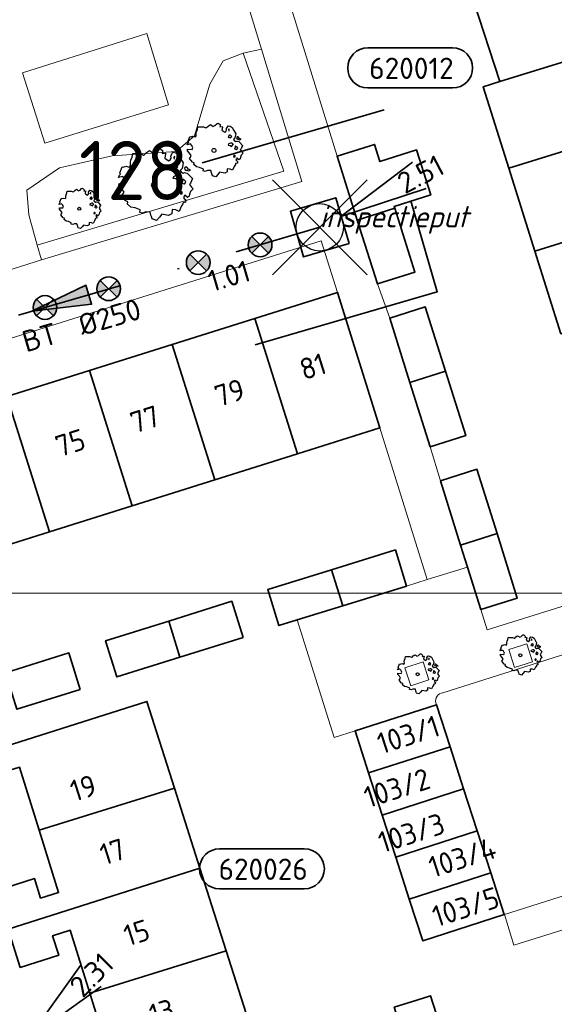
# Model space of a CAD drawing. Header units: metres. Extents: x 152391 to 157968, y 462336 to 467280.
# Tile 659 of 736: x 156840 to 156873, y 464682 to 464745. Entities that reach past the tile are written whole.
import ezdxf
from ezdxf.enums import TextEntityAlignment as Align

# ---------------------------------------------------------------- set-up
doc = ezdxf.new("R2010")
doc.units = ezdxf.units.M
doc.header["$LTSCALE"] = 0.75
doc.header["$PDMODE"] = 3
doc.header["$PDSIZE"] = 3
doc.linetypes.add('RI-VWA_BETON', pattern=[19, 9, -5, 0, -5])
doc.layers.get('0').update_dxf_attribs({"lineweight": 25})
doc.layers.get('defpoints').update_dxf_attribs({"lineweight": 25})
for name, color, linetype, lineweight in [('B-GV-GR-BOOM-S', 252, 'Continuous', 25), ('B-WE-GR-BEPLANTING_CULTUUR_HEESTERS-GV', 251, 'Continuous', 18), ('B-WE-GR-GROENVOORZIENING-GV', 251, 'Continuous', 18), ('B-WE-GR-HAAG-GV', 251, 'Continuous', 13), ('B-WE-OG-BEBOUWING-GV', 6, 'Continuous', 35), ('B-WE-OG-BEBOUWING-T18', 1, 'Continuous', 18), ('B-WE-OG-TERREIN_CULTUURSCHEIDING-GV', 251, 'Continuous', 18), ('B-WE-VH-VERHARDING_BETONSTRAATSTEEN-GV', 251, 'Continuous', 18), ('B-WE-VH-VERHARDING_TEGEL-GV', 251, 'Continuous', 18), ('N-OI-RI-T50', 130, 'Continuous', 50), ('N-OI-RI-VWA_PUTNUMMER-S @ 0.75', 36, 'Continuous', 35), ('N-OI-RI-VWA_RIOOLPUT_INSPECTIEPUT-S', 36, 'Continuous', 35), ('N-OI-RI-VWA_STROOMRICHTING-S @ 0.75', 36, 'Continuous', 35), ('N-OI-RI-VWA_TRANSPORTLEIDING_BETON_250-G', 36, 'RI-VWA_BETON', 35), ('N-RO-KG-GRENS_WERK-G', 7, 'XX-WERKGRENS', 35)]:
    doc.layers.add(name, color=color, linetype=linetype, lineweight=lineweight)
doc.layers.add('inspectieput', color=7, linetype='Continuous', plot=False)
doc.layers.add('N-OI-RI-VRIJVERVAL_HULPSTUK-S', color=210, linetype='Continuous', lineweight=35, plot=False)
doc.layers.add('X-XX-AL-TEKENBLAD_HULPLIJN-G', color=7, linetype='Continuous', lineweight=18, plot=False)
doc.styles.add('NLCS-ISO', font='isocpeur.ttf')
doc.styles.add('NLCS-ISO-M750-T18', font='NLCS-ISO.ttf', dxfattribs={"height": 1.35})
doc.styles.add('NLCS-ISO-M750-T18_CURSIEF', font='NLCS-ISO.ttf', dxfattribs={"oblique": 15, "height": 1.35})
doc.styles.add('NLCS-ISO-M750-T50', font='NLCS-ISO.ttf', dxfattribs={"height": 3.75})
doc.linetypes.add('XX-WERKGRENS', pattern='A,0,[137,NLCS.SHX,S=0.1,R=0,X=-1.1,Y=-1.35],-6', length=6)

# ---------------------------------------------------------------- blocks, each defined once
blk = doc.blocks.new('*U72')
at = {"ltscale": 0.1}
blk.add_hatch(color=256, dxfattribs=at).paths.add_polyline_path([(-2.5, 0), (2.5, -0.833), (2.5, 0.833)])
at = {"ltscale": 0.1, "flags": 128}
blk.add_lwpolyline([(-2.5, 0), (2.5, -0.833), (2.5, 0.833)], close=True, dxfattribs=at)
at = {"ltscale": 0.1, "style": 'NLCS-ISO'}
for tag, p in [('BOBL', (-13.476, -3.24)), ('MAT', (-1, -3.74))]:
    blk.add_attdef(tag, text='', height=1.8, dxfattribs=at).set_placement(p, align=Align.BOTTOM_RIGHT)
for tag, p in [('DIA', (1, -3.74)), ('BOBR', (12.53, -3.239))]:
    blk.add_attdef(tag, text='', height=1.8, dxfattribs=at).set_placement(p, align=Align.BOTTOM_LEFT)
at = {"layer": 'defpoints', "ltscale": 0.1, "style": 'NLCS-ISO', "flags": 1}
blk.add_attdef('JVA', text='', height=1.8, dxfattribs=at).set_placement((0, -1), align=Align.TOP_CENTER)
blk = doc.blocks.new('*U387')
for q in [(5.834, 7.601), (7.601, 5.834)]:
    blk.add_line((1.414, 1.414), q)
blk.add_lwpolyline([(24.74, 17.466), (17.582, 17.466, 1), (17.582, 14.081), (24.74, 14.081, 1)], format="xyb", close=True)
at = {"ltscale": 0.1, "style": 'NLCS-ISO'}
blk.add_attdef('PUTNR', text='', height=1.8, dxfattribs=at).set_placement((21.263, 15.741), align=Align.MIDDLE_CENTER)
blk.add_attdef('PUTHGT', text='', height=1.8, rotation=45, dxfattribs=at).set_placement((5.388, 5.428), align=Align.MIDDLE_LEFT)
blk = doc.blocks.new('B-SRI-PUT_VWA-SO')
at = {"flags": 128}
blk.add_lwpolyline([(-2, 2), (2, 2), (2, -2), (-2, -2)], close=True, dxfattribs=at)
at = {"lineweight": -3, "flags": 128}
blk.add_lwpolyline([(2, -2), (2, 2), (-2, 2), (-2, -2)], close=True, dxfattribs=at)
at = {"lineweight": -3}
blk.add_circle((0, 0), 2, dxfattribs=at)
blk = doc.blocks.new('*U388')
for q in [(7.843, 5.504), (9, 3.288)]:
    blk.add_line((1.773, 0.925), q)
blk.add_lwpolyline([(11.217, 15.156), (4.059, 15.156, 1), (4.059, 11.772), (11.217, 11.772, 1)], format="xyb", close=True)
at = {"ltscale": 0.1, "style": 'NLCS-ISO'}
blk.add_attdef('PUTNR', text='', height=1.8, dxfattribs=at).set_placement((7.741, 13.432), align=Align.MIDDLE_CENTER)
blk.add_attdef('PUTHGT', text='', height=1.8, rotation=27.56279, dxfattribs=at).set_placement((6.767, 3.564), align=Align.MIDDLE_LEFT)
blk = doc.blocks.new('SRI-HULP')
h = blk.add_hatch(color=256)
h.dxf.hatch_style = 1
h.paths.add_polyline_path([(-0.707, 0.707, 0.198912), (-1, 0, 0.198912), (-0.707, -0.707), (0, 0)])
h = blk.add_hatch(color=256)
h.dxf.hatch_style = 1
h.paths.add_polyline_path([(1, 0, 0.198912), (0.707, 0.707), (0, 0), (0.707, -0.707, 0.198912)])
for p, q in [((-0.707, 0.707), (0.707, -0.707)), ((-0.707, -0.707), (0.707, 0.707))]:
    blk.add_line(p, q)
blk.add_circle((0, 0), 1)
blk = doc.blocks.new('ACMAP_ANN_TEMPLATE_type knoop')
at = {"layer": 'defpoints', "style": 'NLCS-ISO-M750-T18_CURSIEF', "oblique": 15}
blk.add_attdef('type_knoop', (0, 0), '', height=1.35, dxfattribs=at)
blk = doc.blocks.new('SGR-BOOM_21_30')
at = {"linetype": 'Continuous'}
for p, q in [((-1.109, 1.187), (-1.051, 1.335)), ((-1.051, 1.335), (-1.016, 1.499)), ((-1.016, 1.499), (-0.668, 1.499)), ((-0.668, 1.499), (-0.516, 1.433)), ((-0.516, 1.433), (-0.47, 1.45)), ((-0.47, 1.45), (-0.365, 1.548)), ((-0.365, 1.548), (-0.226, 1.647)), ((-0.226, 1.647), (-0.133, 1.581)), ((-0.133, 1.581), (-0.063, 1.515)), ((-0.063, 1.515), (0.065, 1.581)), ((0.065, 1.581), (0.205, 1.712)), ((0.205, 1.712), (0.263, 1.729)), ((0.263, 1.729), (0.333, 1.696)), ((0.333, 1.696), (0.391, 1.647)), ((0.402, 1.532), (0.379, 1.499)), ((0.379, 1.499), (0.53, 1.515)), ((0.391, 1.647), (0.402, 1.532)), ((0.542, 1.483), (0.507, 1.285)), ((0.507, 1.285), (0.565, 1.236)), ((0.53, 1.515), (0.542, 1.483)), ((0.751, 1.203), (0.798, 1.285)), ((0.786, 1.4), (0.891, 1.565)), ((0.798, 1.285), (0.786, 1.4)), ((0.891, 1.565), (1.019, 1.532)), ((0.972, 1.368), (0.926, 1.335)), ((0.926, 1.335), (0.949, 1.253)), ((0.949, 1.253), (0.961, 1.236)), ((0.961, 1.269), (0.972, 1.368)), ((1.019, 1.532), (1.158, 1.45)), ((1.158, 1.45), (1.251, 1.269)), ((1.251, 1.269), (1.379, 1.055)), ((-1.633, 0.579), (-1.528, 0.875)), ((-1.528, 0.875), (-1.458, 0.858)), ((-1.458, 0.858), (-1.342, 0.908)), ((-1.342, 0.908), (-1.179, 0.858)), ((-1.179, 0.858), (-1.121, 0.924)), ((-1.133, 1.088), (-1.109, 1.187)), ((-1.121, 0.924), (-1.133, 1.088)), ((0.565, 1.236), (0.693, 1.154)), ((0.693, 1.154), (0.751, 1.203)), ((0.937, 0.908), (0.891, 0.875)), ((0.891, 0.875), (0.926, 0.825)), ((0.926, 0.825), (0.984, 0.842)), ((0.972, 0.973), (0.937, 0.908)), ((1.03, 0.973), (0.972, 0.973)), ((0.984, 0.842), (1.03, 0.776)), ((1.077, 0.94), (1.03, 0.973)), ((1.03, 0.776), (1.077, 0.842)), ((1.124, 0.875), (1.077, 0.94)), ((1.077, 0.842), (1.124, 0.875)), ((1.321, 0.793), (1.228, 0.694)), ((1.228, 0.694), (1.275, 0.628)), ((1.275, 0.628), (1.379, 0.563)), ((1.379, 1.055), (1.321, 0.793)), ((1.472, 0.858), (1.438, 0.809)), ((1.438, 0.809), (1.461, 0.743)), ((1.461, 0.743), (1.531, 0.694)), ((1.542, 0.858), (1.472, 0.858)), ((1.531, 0.727), (1.635, 0.678)), ((1.531, 0.694), (1.542, 0.727)), ((1.624, 0.76), (1.542, 0.858)), ((1.728, 0.71), (1.624, 0.76)), ((1.635, 0.678), (1.728, 0.71)), ((-1.703, 0.365), (-1.656, 0.48)), ((-1.493, 0.415), (-1.703, 0.365)), ((-1.679, -0.029), (-1.668, 0.086)), ((-1.668, 0.086), (-1.389, 0.07)), ((-1.656, 0.48), (-1.598, 0.53)), ((-1.598, 0.53), (-1.633, 0.579)), ((-1.423, 0.333), (-1.493, 0.415)), ((-1.33, 0.185), (-1.423, 0.333)), ((-1.389, 0.07), (-1.33, 0.185)), ((0.926, 0.415), (0.891, 0.333)), ((0.891, 0.333), (1.03, 0.316)), ((1.054, 0.464), (0.926, 0.415)), ((1.03, 0.316), (1.112, 0.251)), ((1.112, 0.464), (1.054, 0.464)), ((1.217, 0.398), (1.112, 0.464)), ((1.112, 0.251), (1.205, 0.365)), ((1.205, 0.365), (1.24, 0.415)), ((1.344, 0.185), (1.31, 0.103)), ((1.434, 0.049), (1.31, 0.103)), ((1.356, 0.3), (1.344, 0.234)), ((1.344, 0.234), (1.344, 0.185)), ((1.426, 0.234), (1.356, 0.3)), ((1.379, 0.563), (1.438, 0.595)), ((1.472, 0.201), (1.426, 0.234)), ((1.434, 0.049), (1.507, 0.136)), ((1.438, 0.595), (1.565, 0.563)), ((1.507, 0.136), (1.472, 0.201)), ((1.565, 0.563), (1.635, 0.513)), ((1.635, 0.513), (1.81, 0.316)), ((1.717, 0.103), (1.67, 0.037)), ((1.67, 0.037), (1.763, -0.094)), ((1.81, 0.316), (1.717, 0.103)), ((-1.54, -0.177), (-1.679, -0.029)), ((-1.551, -0.505), (-1.493, -0.423)), ((-1.354, -0.752), (-1.551, -0.505)), ((-1.435, -0.324), (-1.54, -0.177)), ((-1.493, -0.423), (-1.435, -0.324)), ((1.286, -0.292), (1.24, -0.357)), ((1.24, -0.357), (1.251, -0.423)), ((1.263, -0.423), (1.333, -0.407)), ((1.333, -0.341), (1.286, -0.292)), ((1.333, -0.407), (1.333, -0.341)), ((1.461, -0.472), (1.391, -0.587)), ((1.391, -0.587), (1.426, -0.637)), ((1.577, -0.587), (1.461, -0.472)), ((1.658, -0.522), (1.577, -0.587)), ((1.682, -0.423), (1.658, -0.522)), ((1.717, -0.308), (1.682, -0.423)), ((1.845, -0.177), (1.717, -0.308)), ((1.763, -0.094), (1.845, -0.177)), ((-1.249, -0.784), (-1.354, -0.752)), ((-1.272, -0.899), (-1.249, -0.784)), ((-1.109, -1.047), (-1.272, -0.899)), ((-0.912, -1.08), (-1.109, -1.047)), ((-0.668, -1.179), (-0.912, -1.08)), ((-0.679, -1.294), (-0.668, -1.179)), ((0.844, -1.162), (0.833, -1.359)), ((1.03, -1.179), (0.844, -1.162)), ((1.182, -1.244), (1.03, -1.179)), ((1.286, -1.014), (1.182, -1.244)), ((1.356, -0.883), (1.286, -1.014)), ((1.368, -0.834), (1.356, -0.883)), ((1.484, -0.801), (1.368, -0.834)), ((1.426, -0.637), (1.496, -0.702)), ((1.496, -0.702), (1.484, -0.801)), ((-0.551, -1.326), (-0.679, -1.294)), ((-0.4, -1.261), (-0.551, -1.326)), ((-0.191, -1.277), (-0.4, -1.261)), ((-0.156, -1.425), (-0.191, -1.277)), ((-0.133, -1.491), (-0.156, -1.425)), ((-0.098, -1.606), (-0.133, -1.491)), ((0.112, -1.671), (-0.098, -1.606)), ((0.251, -1.524), (0.112, -1.671)), ((0.356, -1.376), (0.251, -1.524)), ((0.682, -1.441), (0.356, -1.376)), ((0.833, -1.359), (0.682, -1.441))]:
    blk.add_line(p, q, dxfattribs=at)
blk.add_circle((0, 0), 0.126, dxfattribs=at)
blk = doc.blocks.new('SGR-BOOM_31_50')
at = {"linetype": 'Continuous'}
for p, q in [((-1.402, 1.78), (-1.355, 1.999)), ((-1.355, 1.999), (-0.89, 1.999)), ((-0.89, 1.999), (-0.688, 1.911)), ((-0.688, 1.911), (-0.626, 1.933)), ((-0.626, 1.933), (-0.487, 2.064)), ((-0.487, 2.064), (-0.301, 2.196)), ((-0.301, 2.196), (-0.177, 2.108)), ((-0.177, 2.108), (-0.084, 2.02)), ((-0.084, 2.02), (0.087, 2.108)), ((0.087, 2.108), (0.273, 2.283)), ((0.273, 2.283), (0.351, 2.305)), ((0.351, 2.305), (0.444, 2.261)), ((0.444, 2.261), (0.521, 2.196)), ((0.537, 2.042), (0.506, 1.999)), ((0.506, 1.999), (0.707, 2.02)), ((0.521, 2.196), (0.537, 2.042)), ((0.723, 1.977), (0.676, 1.714)), ((0.707, 2.02), (0.723, 1.977)), ((1.048, 1.867), (1.188, 2.086)), ((1.188, 2.086), (1.358, 2.042)), ((1.358, 2.042), (1.545, 1.933)), ((1.545, 1.933), (1.669, 1.692)), ((-1.51, 1.451), (-1.479, 1.582)), ((-1.495, 1.232), (-1.51, 1.451)), ((-1.479, 1.582), (-1.402, 1.78)), ((0.676, 1.714), (0.754, 1.648)), ((0.754, 1.648), (0.924, 1.539)), ((0.924, 1.539), (1.002, 1.604)), ((1.002, 1.604), (1.064, 1.714)), ((1.064, 1.714), (1.048, 1.867)), ((1.296, 1.823), (1.234, 1.78)), ((1.234, 1.78), (1.265, 1.67)), ((1.296, 1.298), (1.25, 1.21)), ((1.265, 1.67), (1.281, 1.648)), ((1.281, 1.692), (1.296, 1.823)), ((1.374, 1.298), (1.296, 1.298)), ((1.436, 1.254), (1.374, 1.298)), ((1.498, 1.166), (1.436, 1.254)), ((1.669, 1.692), (1.839, 1.407)), ((1.839, 1.407), (1.762, 1.057)), ((-2.27, 0.487), (-2.208, 0.641)), ((-2.208, 0.641), (-2.131, 0.706)), ((-2.177, 0.772), (-2.038, 1.166)), ((-2.131, 0.706), (-2.177, 0.772)), ((-2.038, 1.166), (-1.944, 1.144)), ((-1.944, 1.144), (-1.789, 1.21)), ((-1.789, 1.21), (-1.572, 1.144)), ((-1.572, 1.144), (-1.495, 1.232)), ((1.25, 1.21), (1.188, 1.166)), ((1.188, 1.166), (1.234, 1.101)), ((1.234, 1.101), (1.312, 1.122)), ((1.312, 1.122), (1.374, 1.035)), ((1.374, 1.035), (1.436, 1.122)), ((1.436, 1.122), (1.498, 1.166)), ((1.762, 1.057), (1.638, 0.925)), ((1.638, 0.925), (1.7, 0.838)), ((1.7, 0.838), (1.839, 0.75)), ((1.839, 0.75), (1.917, 0.794)), ((1.963, 1.144), (1.917, 1.079)), ((1.917, 1.079), (1.948, 0.991)), ((1.917, 0.794), (2.087, 0.75)), ((1.948, 0.991), (2.041, 0.925)), ((2.056, 1.144), (1.963, 1.144)), ((2.041, 0.969), (2.18, 0.903)), ((2.041, 0.925), (2.056, 0.969)), ((2.165, 1.013), (2.056, 1.144)), ((2.087, 0.75), (2.18, 0.684)), ((2.304, 0.947), (2.165, 1.013)), ((2.18, 0.903), (2.304, 0.947)), ((2.18, 0.684), (2.413, 0.422)), ((-1.991, 0.553), (-2.27, 0.487)), ((-2.239, -0.038), (-2.224, 0.115)), ((-2.224, 0.115), (-1.851, 0.093)), ((-1.898, 0.444), (-1.991, 0.553)), ((-1.774, 0.246), (-1.898, 0.444)), ((-1.851, 0.093), (-1.774, 0.246)), ((1.234, 0.553), (1.188, 0.444)), ((1.188, 0.444), (1.374, 0.422)), ((1.405, 0.619), (1.234, 0.553)), ((1.374, 0.422), (1.483, 0.334)), ((1.483, 0.619), (1.405, 0.619)), ((1.622, 0.531), (1.483, 0.619)), ((1.483, 0.334), (1.607, 0.487)), ((1.607, 0.487), (1.653, 0.553)), ((1.793, 0.246), (1.746, 0.137)), ((1.911, 0.065), (1.746, 0.137)), ((1.808, 0.4), (1.793, 0.312)), ((1.793, 0.312), (1.793, 0.246)), ((1.901, 0.312), (1.808, 0.4)), ((1.963, 0.268), (1.901, 0.312)), ((1.911, 0.065), (2.01, 0.181)), ((2.01, 0.181), (1.963, 0.268)), ((2.289, 0.137), (2.227, 0.049)), ((2.227, 0.049), (2.351, -0.126)), ((2.413, 0.422), (2.289, 0.137)), ((-2.053, -0.235), (-2.239, -0.038)), ((-2.069, -0.673), (-1.991, -0.564)), ((-1.913, -0.433), (-2.053, -0.235)), ((-1.991, -0.564), (-1.913, -0.433)), ((1.715, -0.389), (1.653, -0.476)), ((1.653, -0.476), (1.669, -0.564)), ((1.684, -0.564), (1.777, -0.542)), ((1.777, -0.454), (1.715, -0.389)), ((1.777, -0.542), (1.777, -0.454)), ((2.242, -0.564), (2.211, -0.695)), ((2.289, -0.411), (2.242, -0.564)), ((2.459, -0.235), (2.289, -0.411)), ((2.351, -0.126), (2.459, -0.235)), ((-1.805, -1.002), (-2.069, -0.673)), ((-1.665, -1.046), (-1.805, -1.002)), ((-1.696, -1.199), (-1.665, -1.046)), ((-1.479, -1.396), (-1.696, -1.199)), ((1.808, -1.177), (1.715, -1.352)), ((1.824, -1.112), (1.808, -1.177)), ((1.979, -1.068), (1.824, -1.112)), ((1.948, -0.63), (1.855, -0.783)), ((1.855, -0.783), (1.901, -0.849)), ((1.901, -0.849), (1.994, -0.936)), ((2.103, -0.783), (1.948, -0.63)), ((1.994, -0.936), (1.979, -1.068)), ((2.211, -0.695), (2.103, -0.783)), ((-1.216, -1.44), (-1.479, -1.396)), ((-0.89, -1.571), (-1.216, -1.44)), ((-0.906, -1.725), (-0.89, -1.571)), ((-0.735, -1.769), (-0.906, -1.725)), ((-0.533, -1.681), (-0.735, -1.769)), ((-0.254, -1.703), (-0.533, -1.681)), ((-0.208, -1.9), (-0.254, -1.703)), ((0.475, -1.834), (0.335, -2.031)), ((0.909, -1.922), (0.475, -1.834)), ((1.11, -1.812), (0.909, -1.922)), ((1.126, -1.55), (1.11, -1.812)), ((1.374, -1.571), (1.126, -1.55)), ((1.576, -1.659), (1.374, -1.571)), ((1.715, -1.352), (1.576, -1.659)), ((-0.177, -1.988), (-0.208, -1.9)), ((-0.13, -2.141), (-0.177, -1.988)), ((0.149, -2.229), (-0.13, -2.141)), ((0.335, -2.031), (0.149, -2.229))]:
    blk.add_line(p, q, dxfattribs=at)
blk.add_circle((0, 0), 0.169, dxfattribs=at)
blk = doc.blocks.new('SGR-BOOM_0_20')
at = {"linetype": 'Continuous'}
for p, q in [((0.049, 1.186), (0.154, 1.284)), ((0.154, 1.284), (0.197, 1.297)), ((0.197, 1.297), (0.25, 1.272)), ((0.25, 1.272), (0.293, 1.235)), ((-1.225, 0.434), (-1.146, 0.656)), ((-1.146, 0.656), (-1.094, 0.644)), ((-1.094, 0.644), (-1.007, 0.681)), ((-1.007, 0.681), (-0.884, 0.644)), ((-0.884, 0.644), (-0.841, 0.693)), ((-0.85, 0.816), (-0.832, 0.89)), ((-0.841, 0.693), (-0.85, 0.816)), ((-0.832, 0.89), (-0.788, 1.001)), ((-0.788, 1.001), (-0.762, 1.124)), ((-0.762, 1.124), (-0.501, 1.124)), ((-0.501, 1.124), (-0.387, 1.075)), ((-0.387, 1.075), (-0.352, 1.087)), ((-0.352, 1.087), (-0.274, 1.161)), ((-0.274, 1.161), (-0.169, 1.235)), ((-0.169, 1.235), (-0.099, 1.186)), ((-0.099, 1.186), (-0.047, 1.137)), ((-0.047, 1.137), (0.049, 1.186)), ((0.302, 1.149), (0.284, 1.124)), ((0.284, 1.124), (0.398, 1.137)), ((0.293, 1.235), (0.302, 1.149)), ((0.407, 1.112), (0.38, 0.964)), ((0.38, 0.964), (0.424, 0.927)), ((0.398, 1.137), (0.407, 1.112)), ((0.424, 0.927), (0.52, 0.865)), ((0.52, 0.865), (0.564, 0.902)), ((0.564, 0.902), (0.598, 0.964)), ((0.59, 1.05), (0.668, 1.173)), ((0.598, 0.964), (0.59, 1.05)), ((0.668, 1.173), (0.764, 1.149)), ((0.703, 0.681), (0.668, 0.656)), ((0.668, 0.656), (0.694, 0.619)), ((0.729, 1.026), (0.694, 1.001)), ((0.694, 1.001), (0.712, 0.939)), ((0.694, 0.619), (0.738, 0.631)), ((0.729, 0.73), (0.703, 0.681)), ((0.712, 0.939), (0.721, 0.927)), ((0.721, 0.952), (0.729, 1.026)), ((0.773, 0.73), (0.729, 0.73)), ((0.738, 0.631), (0.773, 0.582)), ((0.764, 1.149), (0.869, 1.087)), ((0.808, 0.705), (0.773, 0.73)), ((0.773, 0.582), (0.808, 0.631)), ((0.843, 0.656), (0.808, 0.705)), ((0.808, 0.631), (0.843, 0.656)), ((0.869, 1.087), (0.939, 0.952)), ((0.939, 0.952), (1.035, 0.792)), ((1.035, 0.792), (0.991, 0.594)), ((1.104, 0.644), (1.078, 0.607)), ((1.157, 0.644), (1.104, 0.644)), ((1.218, 0.57), (1.157, 0.644)), ((-1.277, 0.274), (-1.242, 0.36)), ((-1.12, 0.311), (-1.277, 0.274)), ((-1.259, -0.022), (-1.251, 0.065)), ((-1.251, 0.065), (-1.041, 0.052)), ((-1.242, 0.36), (-1.198, 0.397)), ((-1.198, 0.397), (-1.225, 0.434)), ((-1.068, 0.249), (-1.12, 0.311)), ((-0.998, 0.139), (-1.068, 0.249)), ((-1.041, 0.052), (-0.998, 0.139)), ((0.694, 0.311), (0.668, 0.249)), ((0.668, 0.249), (0.773, 0.237)), ((0.79, 0.348), (0.694, 0.311)), ((0.773, 0.237), (0.834, 0.188)), ((0.834, 0.348), (0.79, 0.348)), ((0.912, 0.299), (0.834, 0.348)), ((0.834, 0.188), (0.904, 0.274)), ((0.904, 0.274), (0.93, 0.311)), ((0.991, 0.594), (0.921, 0.521)), ((0.921, 0.521), (0.956, 0.471)), ((0.956, 0.471), (1.035, 0.422)), ((1.008, 0.139), (0.982, 0.077)), ((1.075, 0.037), (0.982, 0.077)), ((1.017, 0.225), (1.008, 0.176)), ((1.008, 0.176), (1.008, 0.139)), ((1.069, 0.176), (1.017, 0.225)), ((1.035, 0.422), (1.078, 0.447)), ((1.104, 0.151), (1.069, 0.176)), ((1.075, 0.037), (1.13, 0.102)), ((1.078, 0.607), (1.096, 0.557)), ((1.078, 0.447), (1.174, 0.422)), ((1.096, 0.557), (1.148, 0.521)), ((1.13, 0.102), (1.104, 0.151)), ((1.148, 0.545), (1.226, 0.508)), ((1.148, 0.521), (1.157, 0.545)), ((1.174, 0.422), (1.226, 0.385)), ((1.296, 0.533), (1.218, 0.57)), ((1.226, 0.508), (1.296, 0.533)), ((1.226, 0.385), (1.357, 0.237)), ((1.287, 0.077), (1.253, 0.028)), ((1.253, 0.028), (1.322, -0.071)), ((1.357, 0.237), (1.287, 0.077)), ((-1.155, -0.132), (-1.259, -0.022)), ((-1.164, -0.379), (-1.12, -0.317)), ((-1.015, -0.564), (-1.164, -0.379)), ((-1.076, -0.243), (-1.155, -0.132)), ((-1.12, -0.317), (-1.076, -0.243)), ((-0.937, -0.588), (-1.015, -0.564)), ((-0.954, -0.675), (-0.937, -0.588)), ((0.965, -0.219), (0.93, -0.268)), ((0.93, -0.268), (0.939, -0.317)), ((0.947, -0.317), (1, -0.305)), ((1, -0.256), (0.965, -0.219)), ((1, -0.305), (1, -0.256)), ((1.113, -0.601), (1.026, -0.625)), ((1.096, -0.354), (1.043, -0.44)), ((1.043, -0.44), (1.069, -0.477)), ((1.069, -0.477), (1.122, -0.527)), ((1.183, -0.44), (1.096, -0.354)), ((1.122, -0.527), (1.113, -0.601)), ((1.244, -0.391), (1.183, -0.44)), ((1.261, -0.317), (1.244, -0.391)), ((1.287, -0.231), (1.261, -0.317)), ((1.383, -0.132), (1.287, -0.231)), ((1.322, -0.071), (1.383, -0.132)), ((-0.832, -0.785), (-0.954, -0.675)), ((-0.684, -0.81), (-0.832, -0.785)), ((-0.501, -0.884), (-0.684, -0.81)), ((-0.509, -0.97), (-0.501, -0.884)), ((-0.413, -0.995), (-0.509, -0.97)), ((-0.3, -0.946), (-0.413, -0.995)), ((-0.143, -0.958), (-0.3, -0.946)), ((-0.117, -1.069), (-0.143, -0.958)), ((-0.099, -1.118), (-0.117, -1.069)), ((-0.073, -1.204), (-0.099, -1.118)), ((0.084, -1.254), (-0.073, -1.204)), ((0.188, -1.143), (0.084, -1.254)), ((0.267, -1.032), (0.188, -1.143)), ((0.511, -1.081), (0.267, -1.032)), ((0.625, -1.019), (0.511, -1.081)), ((0.633, -0.872), (0.625, -1.019)), ((0.773, -0.884), (0.633, -0.872)), ((0.886, -0.933), (0.773, -0.884)), ((0.965, -0.761), (0.886, -0.933)), ((1.017, -0.662), (0.965, -0.761)), ((1.026, -0.625), (1.017, -0.662))]:
    blk.add_line(p, q, dxfattribs=at)
blk.add_circle((0, 0), 0.0948, dxfattribs=at)

msp = doc.modelspace()

# ---------------------------------------------------------------- linework, layer by layer
at = {"layer": 'B-WE-GR-BEPLANTING_CULTUUR_HEESTERS-GV'}
msp.add_lwpolyline([(156840.718, 464730.489), (156856.331, 464735.16), (156853.75, 464742.64), (156852.49, 464742.16), (156851.65, 464740.68), (156850.68, 464737.4), (156849.5, 464736.42), (156845.46, 464736.13), (156842.12, 464735.38), (156840.06, 464733.96), (156840.18, 464732.4)], close=True, dxfattribs=at)
at = {"layer": 'B-WE-GR-GROENVOORZIENING-GV'}
for points in [[(156853.75, 464742.64), (156856.331, 464735.16), (156840.718, 464730.489), (156840.98, 464729.56), (156857.466, 464734.52), (156854.912, 464742.891)], [(156871.709, 464705.229), (156870.565, 464704.863), (156870.93, 464703.72), (156872.074, 464704.085)], [(156865.141, 464704.079), (156863.997, 464703.713), (156864.362, 464702.57), (156865.506, 464702.935)]]:
    msp.add_lwpolyline(points, close=True, dxfattribs=at)
at = {"layer": 'B-WE-GR-HAAG-GV'}
msp.add_lwpolyline([(156840.718, 464730.489), (156840.98, 464729.56), (156857.466, 464734.52), (156854.912, 464742.891), (156853.75, 464742.64), (156856.331, 464735.16)], close=True, dxfattribs=at)
at = {"layer": 'B-WE-OG-BEBOUWING-GV'}
for points in [[(156870.009, 464740.843), (156877.546, 464743.175), (156877.644, 464742.86), (156882.256, 464744.315), (156881.385, 464747.076), (156878.944, 464746.306), (156879.335, 464745.066), (156878.237, 464744.71), (156876.931, 464748.737), (156868.334, 464745.949)], [(156879.172, 464738.017), (156877.644, 464742.86), (156877.546, 464743.175), (156870.009, 464740.843), (156868.957, 464740.512), (156870.576, 464735.357)], [(156879.172, 464738.017), (156870.576, 464735.357), (156872.223, 464730.11), (156880.826, 464732.772)], [(156860.974, 464732.067), (156863.35, 464732.817), (156863.312, 464732.938), (156865.627, 464733.674), (156864.735, 464736.512), (156862.417, 464735.774), (156862.075, 464736.858), (156859.699, 464736.109)], [(156863.35, 464732.817), (156860.974, 464732.067), (156862.249, 464728.025), (156864.625, 464728.774)], [(156872.223, 464730.11), (156873.871, 464724.863), (156882.48, 464727.527), (156880.826, 464732.772)], [(156854.485, 464725.833), (156857.183, 464717.266), (156862.415, 464718.913), (156859.717, 464727.481)], [(156863.034, 464725.856), (156864.312, 464721.785), (156866.564, 464722.492), (156865.286, 464726.563)], [(156854.485, 464725.833), (156849.253, 464724.186), (156851.951, 464715.618), (156857.183, 464717.266)], [(156849.253, 464724.186), (156844.022, 464722.538), (156846.719, 464713.971), (156851.951, 464715.618)], [(156846.719, 464713.971), (156844.022, 464722.538), (156838.79, 464720.89), (156841.488, 464712.323)], [(156866.564, 464722.492), (156864.312, 464721.785), (156865.59, 464717.714), (156867.842, 464718.421)], [(156841.488, 464712.323), (156838.79, 464720.89), (156833.558, 464719.243), (156836.256, 464710.676)], [(156866.248, 464715.558), (156867.524, 464711.482), (156869.829, 464712.204), (156868.553, 464716.28)], [(156869.829, 464712.204), (156867.524, 464711.482), (156867.96, 464710.09), (156868.8, 464707.405), (156871.106, 464708.127)], [(156859.349, 464709.922), (156860.059, 464707.633), (156864.103, 464708.887), (156863.394, 464711.176)], [(156860.059, 464707.633), (156859.349, 464709.922), (156855.305, 464708.668), (156856.014, 464706.379), (156857.174, 464706.739)], [(156853.747, 464705.631), (156853.031, 464707.919), (156849.036, 464706.668), (156849.752, 464704.38)], [(156849.036, 464706.668), (156845.04, 464705.416), (156845.756, 464703.129), (156849.752, 464704.38)], [(156843.432, 464702.339), (156842.704, 464704.65), (156838.697, 464703.389), (156839.425, 464701.077)], [(156835.54, 464697.72), (156836.393, 464695.036), (156838.833, 464695.811), (156838.439, 464697.05), (156839.596, 464697.41), (156840.837, 464693.416), (156849.403, 464696.077), (156847.657, 464701.571)], [(156861.699, 464697.041), (156866.853, 464698.701), (156865.995, 464701.366), (156860.841, 464699.706)], [(156866.853, 464698.701), (156861.699, 464697.041), (156862.558, 464694.376), (156867.711, 464696.036)], [(156840.837, 464693.416), (156842.064, 464689.466), (156840.928, 464689.112), (156840.534, 464690.351), (156838.094, 464689.576), (156838.866, 464687.148), (156851.014, 464691.007), (156849.403, 464696.077)], [(156863.416, 464691.711), (156868.569, 464693.371), (156867.711, 464696.036), (156862.558, 464694.376)], [(156864.274, 464689.046), (156869.427, 464690.706), (156868.569, 464693.371), (156863.416, 464691.711)], [(156851.014, 464691.007), (156838.866, 464687.148), (156839.637, 464684.721), (156842.077, 464685.496), (156841.683, 464686.735), (156842.804, 464687.084), (156844.042, 464683.102), (156852.675, 464685.784)], [(156870.276, 464688.07), (156869.427, 464690.706), (156864.274, 464689.046), (156865.123, 464686.411)], [(156846.891, 464678.112), (156846.837, 464678.284), (156854.309, 464680.644), (156854.258, 464680.802), (156852.675, 464685.784), (156844.042, 464683.102), (156845.274, 464679.136), (156844.24, 464678.814), (156843.846, 464680.053), (156841.406, 464679.278), (156842.246, 464676.635)], [(156864.612, 464678.117), (156866.914, 464678.846), (156865.622, 464682.926), (156864.742, 464682.647), (156863.32, 464682.198)]]:
    msp.add_lwpolyline(points, close=True, dxfattribs=at)
at = {"layer": 'B-WE-OG-TERREIN_CULTUURSCHEIDING-GV'}
msp.add_lwpolyline([(156818.487, 464732.118), (156821.153, 464728.525), (156826.64, 464730.76), (156836.03, 464733.52), (156836.93, 464733.26), (156837.49, 464732.41), (156837.77, 464731.6), (156837.84, 464730.04), (156837.742, 464729.584), (156837.5, 464728.46), (156840.98, 464729.56), (156840.718, 464730.489), (156840.18, 464732.4), (156840.06, 464733.96), (156842.12, 464735.38), (156845.46, 464736.13), (156849.5, 464736.42), (156850.68, 464737.4), (156851.65, 464740.68), (156852.49, 464742.16), (156853.75, 464742.64), (156854.912, 464742.891), (156854.03, 464745.78)], dxfattribs=at)
msp.add_lwpolyline([(156849.02, 464739.37), (156841.19, 464736.95), (156839.78, 464741.4), (156847.65, 464743.88)], close=True, dxfattribs=at)
at = {"layer": 'B-WE-VH-VERHARDING_BETONSTRAATSTEEN-GV'}
for points in [[(156870.276, 464688.07), (156870.307, 464688.08), (156875.964, 464689.872), (156890.562, 464694.498), (156890.709, 464694.678), (156890.766, 464695.035), (156889.532, 464698.972), (156887.916, 464704.131), (156886.681, 464708.071), (156886.471, 464708.277), (156886.054, 464708.363), (156871.595, 464703.768), (156866.398, 464702.116)], [(156865.957, 464701.491), (156865.995, 464701.366), (156866.853, 464698.701), (156867.711, 464696.036), (156868.569, 464693.371), (156869.427, 464690.706), (156870.276, 464688.07)]]:
    msp.add_lwpolyline(points, dxfattribs=at)
msp.add_lwpolyline([(156866.398, 464702.116, 0.468995), (156865.957, 464701.491)], format="xyb", dxfattribs=at)
at = {"layer": 'B-WE-VH-VERHARDING_TEGEL-GV'}
for points in [[(156801.601, 464711.92), (156807.79, 464713.829), (156812.949, 464715.443), (156815.66, 464717.304), (156823.321, 464719.593), (156827.287, 464720.903), (156858.687, 464730.761), (156859.717, 464727.481), (156862.415, 464718.913), (156865.403, 464709.295), (156867.96, 464710.09), (156867.524, 464711.482), (156866.248, 464715.558), (156865.59, 464717.714), (156864.312, 464721.785), (156863.034, 464725.856), (156862.249, 464728.025), (156860.974, 464732.067), (156859.699, 464736.109), (156854.959, 464751.465)], [(156854.03, 464745.78), (156854.912, 464742.891), (156857.466, 464734.52), (156840.98, 464729.56), (156837.5, 464728.46), (156824.28, 464724.31), (156822.85, 464723.86), (156810.581, 464719.856), (156811.17, 464717.974), (156807.212, 464716.735), (156798.9, 464714.216)], [(156889.932, 464719.077), (156890.307, 464712.711), (156887.431, 464711.83), (156878.816, 464709.113), (156869.201, 464706.119), (156868.8, 464707.405), (156867.96, 464710.09), (156865.403, 464709.295), (156864.103, 464708.887), (156860.059, 464707.633), (156857.174, 464706.739), (156859.516, 464699.295), (156860.841, 464699.706), (156865.995, 464701.366), (156865.957, 464701.491)], [(156866.398, 464702.116), (156871.595, 464703.768), (156886.054, 464708.363), (156886.471, 464708.277), (156886.681, 464708.071), (156887.916, 464704.131), (156892.871, 464705.685)], [(156893.694, 464700.276), (156889.532, 464698.972), (156890.766, 464695.035), (156890.709, 464694.678), (156890.562, 464694.498), (156875.964, 464689.872), (156870.307, 464688.08), (156870.899, 464686.13), (156876.301, 464687.824), (156884.831, 464690.544)]]:
    msp.add_lwpolyline(points, dxfattribs=at)
for points in [[(156849.02, 464739.37), (156847.65, 464743.88), (156839.78, 464741.4), (156841.19, 464736.95)], [(156871.709, 464705.229), (156872.074, 464704.085), (156870.93, 464703.72), (156870.565, 464704.863)], [(156865.141, 464704.079), (156865.506, 464702.935), (156864.362, 464702.57), (156863.997, 464703.713)]]:
    msp.add_lwpolyline(points, close=True, dxfattribs=at)
msp.add_lwpolyline([(156865.957, 464701.491, -0.468995), (156866.398, 464702.116)], format="xyb", dxfattribs=at)
at = {"layer": 'inspectieput'}
msp.add_point((156858.6, 464731.61), dxfattribs=at)
at = {"layer": 'N-OI-RI-VWA_TRANSPORTLEIDING_BETON_250-G'}
msp.add_line((156825.75, 464722.02), (156858.6, 464731.61), dxfattribs=at)
at = {"layer": 'N-RO-KG-GRENS_WERK-G', "ltscale": 0.5, "flags": 128}
for points in [[(156862.678, 464739.051), (156851.159, 464735.688)], [(156854.522, 464724.169), (156866.041, 464727.532), (156864.36, 464733.291)]]:
    msp.add_lwpolyline(points, dxfattribs=at)
at = {"layer": 'X-XX-AL-TEKENBLAD_HULPLIJN-G', "flags": 128}
msp.add_lwpolyline([(157323.17, 464708.441), (157015.67, 464708.441), (156858.17, 464708.441), (156708.17, 464708.441), (156708.17, 464493.191), (156708.17, 464277.941), (156858.17, 464277.941), (157015.67, 464277.941), (157173.17, 464277.941), (157173.17, 464367.451), (157323.17, 464367.451)], close=True, dxfattribs=at)

# ---------------------------------------------------------------- block references
at = {"layer": 'B-GV-GR-BOOM-S', "transparency": 33554559}
for name, p in [('SGR-BOOM_21_30', (156851.903, 464736.48)), ('SGR-BOOM_31_50', (156848.121, 464734.281)), ('SGR-BOOM_0_20', (156843.372, 464732.786)), ('SGR-BOOM_0_20', (156871.3, 464704.5)), ('SGR-BOOM_0_20', (156864.8, 464703.3))]:
    msp.add_blockref(name, p, dxfattribs=at)
at = {"layer": 'defpoints'}
msp.add_blockref('ACMAP_ANN_TEMPLATE_type knoop', (156858.6, 464731.61), dxfattribs=at).add_auto_attribs({'type_knoop': 'inspectieput'})
at = {"layer": 'N-OI-RI-VRIJVERVAL_HULPSTUK-S', "xscale": 0.75, "yscale": 0.75, "zscale": 0.75}
for p in [(156854.828, 464730.5), (156850.906, 464729.375), (156845.234, 464727.719), (156841.203, 464726.531)]:
    msp.add_blockref('SRI-HULP', p, dxfattribs=at)
at = {"layer": 'N-OI-RI-VWA_PUTNUMMER-S @ 0.75', "xscale": 0.75, "yscale": 0.75, "zscale": 0.75}
for name, p, values in [('*U388', (156858.6, 464731.61), {'PUTNR': '620012', 'PUTHGT': '2.51'}), ('*U387', (156839.07, 464679.14), {'PUTNR': '620026', 'PUTHGT': '2.31'})]:
    msp.add_blockref(name, p, dxfattribs=at).add_auto_attribs(values)
at = {"layer": 'N-OI-RI-VWA_RIOOLPUT_INSPECTIEPUT-S', "xscale": 0.75, "yscale": 0.75, "zscale": 0.75, "rotation": 196.2742686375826}
msp.add_blockref('B-SRI-PUT_VWA-SO', (156858.6, 464731.61), dxfattribs=at)
at = {"layer": 'N-OI-RI-VWA_STROOMRICHTING-S @ 0.75', "xscale": 0.75, "yscale": 0.75, "zscale": 0.75, "rotation": 16.27426863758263}
msp.add_blockref('*U72', (156842.175, 464726.815), dxfattribs=at).add_auto_attribs({'MAT': 'BT', 'DIA': '%%c250', 'BOBL': '0.76', 'BOBR': '1.01'})

# ---------------------------------------------------------------- texts
at = {"layer": 'B-WE-OG-BEBOUWING-T18', "style": 'NLCS-ISO-M750-T18'}
for s, rotation, p in [('81', 17.5, (156858.167, 464722.799)), ('79', 17.5, (156852.897, 464721.14)), ('77', 17.5, (156847.53, 464719.449)), ('75', 17.5, (156842.808, 464717.962)), ('103/1', 17.9, (156864.21, 464699.47)), ('103/2', 17.8, (156863.489, 464696.096)), ('19', 17.6, (156843.627, 464696.093)), ('103/3', 17.8, (156864.407, 464693.247)), ('17', 17.6, (156845.486, 464692.056)), ('103/4', 17.8, (156867.626, 464691.688)), ('103/5', 17.8, (156867.84, 464688.56)), ('15', 17.6, (156847.006, 464686.922)), ('13', 17.6, (156848.602, 464681.899))]:
    msp.add_text(s, height=1.35, rotation=rotation, dxfattribs=at).set_placement(p, align=Align.MIDDLE)
at = {"layer": 'N-OI-RI-T50', "style": 'NLCS-ISO-M750-T50'}
for s, p in [('128', (156843.353, 464733.335)), ('129', (156832.587, 464704.058))]:
    msp.add_text(s, height=3.75, dxfattribs=at).set_placement(p)

doc.saveas('drawing.dxf')
